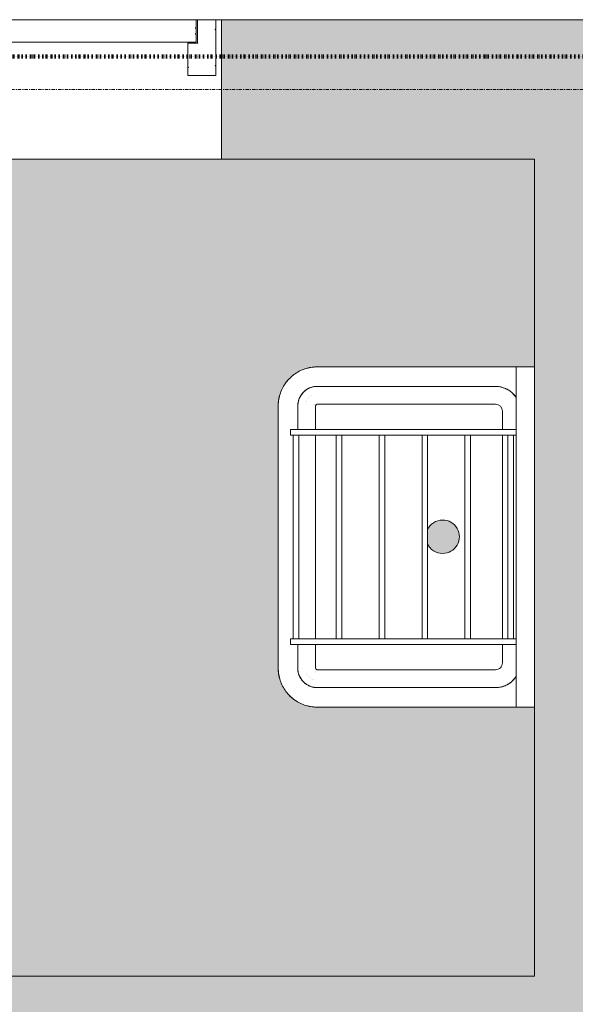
# Model space of a CAD drawing. Header units: millimetres. Extents: x -281 to 121694, y -16481 to 65128.
# Tile 236 of 656: x 19286 to 20283, y 20360 to 22125. Entities that reach past the tile are written whole.
import ezdxf

# ---------------------------------------------------------------- set-up
doc = ezdxf.new("R2010")
doc.units = ezdxf.units.MM
doc.linetypes.add('ARC FS 060 minutes', pattern=[7.2, 2.4, -1.6, 0, -1.6, 0, -1.6])
doc.linetypes.add('Grid Line', pattern=[12, 6, -2, 2, -2])
for name, color, linetype, lineweight in [('A--A23__Vloeren', 8, 'Continuous', 5), ('A--A2__Ruwbouw', 8, 'Continuous', 5), ('A--L$01A__Algemeen', 7, 'Continuous', 5), ('A--L$07A__Stramien', 1, 'Continuous', 5), ('A--L22__Binnenwanden', 2, 'Continuous', 5), ('A--L23__Vloeren', 3, 'Continuous', 5), ('A--L3__Afbouw', 2, 'Continuous', 5), ('A--L74__VasteSanitaireVoorz', 1, 'Continuous', 5)]:
    doc.layers.add(name, color=color, linetype=linetype, lineweight=lineweight)

# ---------------------------------------------------------------- blocks, each defined once
blk = doc.blocks.new('TBR-B-BWK-C-BES-ARC-R25_rvt-1-L_80_ 12')
at = {"layer": 'A--A2__Ruwbouw'}
h = blk.add_hatch(color=21, dxfattribs=at)
h.paths.add_polyline_path([(18673, 21875), (18673, 22125), (18110, 22125), (18110, 21875)])
h.paths.add_polyline_path([(19648, 21875), (21990, 21875), (21990, 22125), (19648, 22125), (19648, 22008.8)])
for points in [[(20210, 18060), (20460, 18060), (20460, 21875), (20210, 21875), (20210, 18190.5)], [(20210, 20160), (20210, 20410), (18110, 20410), (18110, 20160), (20178.9, 20160)]]:
    blk.add_hatch(color=21, dxfattribs=at).paths.add_polyline_path(points)
at = {"layer": 'A--L22__Binnenwanden', "color": 241, "lineweight": 18}
for p, q in [((19602.5, 22125), (19605, 22125)), ((19638, 22125), (19648, 22125)), ((21990, 22125), (19648, 22125)), ((19648, 22125), (19648, 21875)), ((19648, 21875), (18673, 21875)), ((19648, 21875), (20210, 21875)), ((20210, 21875), (20210, 20410)), ((20210, 20410), (18110, 20410))]:
    blk.add_line(p, q, dxfattribs=at)
blk = doc.blocks.new('65_GM_LIB_fire separation vertical_gen_arc - 060 minutes-2361042-L_80_ 12')
at = {"layer": 'A--L$01A__Algemeen', "linetype": 'ARC FS 060 minutes', "lineweight": 100}
blk.add_line((0, 0), (4300, 0), dxfattribs=at)
blk = doc.blocks.new('TBR-B-INS-BR-ARC-R25_rvt-1-L_80_ 12')
at = {"layer": 'A--L$01A__Algemeen', "color": 130, "lineweight": 9, "rotation": 180}
blk.add_blockref('65_GM_LIB_fire separation vertical_gen_arc - 060 minutes-2361042-L_80_ 12', (22200, 22059.1), dxfattribs=at)
blk = doc.blocks.new('NLRS_30_DO_WB_deur enkel draai-SH_gen_cpz1 - 32_31_05_deur enkel gesloten_gen_plaatstaal_955x2080-51066733-L_80_ 12')
at = {"layer": 'A--L3__Afbouw'}
for p, q in [((-477.5, 50), (-427.5, 50)), ((-477.5, 32.8), (-477.5, 50)), ((-428.5, 35.8), (-428.5, 35)), ((-427.5, 35.8), (-428.5, 35.8)), ((-427.5, 50), (-427.5, 35.8)), ((427.5, 50), (477.5, 50)), ((427.5, 35.8), (427.5, 50)), ((428.5, 35.8), (427.5, 35.8)), ((428.5, 35), (428.5, 35.8)), ((477.5, 50), (477.5, 32.8)), ((-476.5, 32.8), (-477.5, 32.8)), ((-477.5, 32), (-476.5, 32)), ((-477.5, -32), (-477.5, 32)), ((-476.5, 32), (-476.5, 32.8)), ((-428.5, 35), (-427.5, 35)), ((-427.5, 35), (-427.5, -8)), ((427.5, 35), (428.5, 35)), ((427.5, -8), (427.5, 35)), ((476.5, 32.8), (476.5, 32)), ((477.5, 32.8), (476.5, 32.8)), ((476.5, 32), (477.5, 32)), ((477.5, 32), (477.5, -32)), ((-445.5, -8), (-445.5, -8.8)), ((-427.5, -8), (-445.5, -8)), ((-445.5, -8.8), (-444.5, -8.8)), ((-444.5, -8.8), (-444.5, -50)), ((445.5, -8), (427.5, -8)), ((444.5, -8.8), (445.5, -8.8)), ((444.5, -50), (444.5, -8.8)), ((445.5, -8.8), (445.5, -8)), ((-476.5, -32), (-477.5, -32)), ((-477.5, -32.8), (-476.5, -32.8)), ((-477.5, -50), (-477.5, -32.8)), ((-476.5, -32.8), (-476.5, -32)), ((476.5, -32), (476.5, -32.8)), ((477.5, -32), (476.5, -32)), ((476.5, -32.8), (477.5, -32.8)), ((477.5, -32.8), (477.5, -50)), ((-444.5, -50), (-477.5, -50)), ((477.5, -50), (444.5, -50))]:
    blk.add_line(p, q, dxfattribs=at)
blk = doc.blocks.new('NLRS_30_DO_UN_paneel dicht-SH_gen_cpz - 32_30_paneel_gen-48958792-L_80_ 12')
at = {"layer": 'A--L3__Afbouw'}
for p, q in [((-442, 20), (442, 20)), ((-442, 5.8), (-442, 20)), ((442, 20), (442, 5.8)), ((-441, 5.8), (-442, 5.8)), ((-442, 5), (-441, 5)), ((-442, -5), (-442, 5)), ((-441, 5), (-441, 5.8)), ((441, 5.8), (441, 5)), ((442, 5.8), (441, 5.8)), ((441, 5), (442, 5)), ((442, 5), (442, -5)), ((-441, -5), (-442, -5)), ((-442, -5.8), (-441, -5.8)), ((-442, -20), (-442, -5.8)), ((-441, -5.8), (-441, -5)), ((441, -5), (441, -5.8)), ((442, -5), (441, -5)), ((441, -5.8), (442, -5.8)), ((442, -5.8), (442, -20)), ((442, -20), (-442, -20))]:
    blk.add_line(p, q, dxfattribs=at)
blk = doc.blocks.new('NLRS_74_PF_LB_gootsteen 61cm_gen_cpz - std-7506607-L_80_ 12')
at = {"layer": 'A--L74__VasteSanitaireVoorz'}
for p, q in [((-305, 0), (-305, -33)), ((305, -33), (305, 0)), ((-305, -33), (-305, -390)), ((-305, -33), (-270, -33)), ((-270, -33), (270, -33)), ((-192.5, -33), (-192.5, -438)), ((-182.5, -33), (-182.5, -438)), ((182.5, -33), (182.5, -438)), ((192.5, -33), (192.5, -438)), ((270, -33), (305, -33)), ((305, -390), (305, -33)), ((182.5, -38), (-182.5, -38)), ((-182.5, -48), (182.5, -48)), ((-270, -390), (-270, -70)), ((-238, -390), (-238, -70)), ((-225.7, -57.7), (-192.5, -57.7)), ((-182.5, -57.7), (182.5, -57.7)), ((192.5, -57.7), (225.7, -57.7)), ((238, -70), (238, -390)), ((270, -70), (270, -390)), ((182.5, -115), (-182.5, -115)), ((-182.5, -125), (182.5, -125)), ((182.5, -192), (-182.5, -192)), ((-182.5, -202), (182.5, -202)), ((182.5, -269), (-182.5, -269)), ((-182.5, -279), (182.5, -279)), ((182.5, -346), (-182.5, -346)), ((-182.5, -356), (182.5, -356)), ((-192.5, -393), (-235, -393)), ((182.5, -393), (-182.5, -393)), ((235, -393), (192.5, -393)), ((182.5, -423), (-182.5, -423)), ((-192.5, -425), (-235, -425)), ((-182.5, -438), (-192.5, -438)), ((-182.5, -433), (182.5, -433)), ((192.5, -438), (182.5, -438)), ((235, -425), (192.5, -425)), ((-235, -460), (235, -460))]:
    blk.add_line(p, q, dxfattribs=at)
at = {"layer": 'A--L74__VasteSanitaireVoorz', "flags": 128}
for points in [[(-250.7, -33.4), (-252.1, -34.4), (-253.5, -35.5), (-254.9, -36.7), (-256.2, -37.9), (-257.5, -39.1), (-258.7, -40.4), (-259.8, -41.7), (-260.9, -43.1), (-262, -44.6), (-263, -46), (-263.9, -47.6), (-264.8, -49.1), (-265.6, -50.7), (-266.3, -52.3), (-267, -53.9), (-267.6, -55.6), (-268.1, -57.3), (-268.6, -59), (-269, -60.7), (-269.4, -62.5), (-269.6, -64.2), (-269.8, -66), (-269.9, -67.7), (-270, -69.5), (-270, -70)], [(270, -70), (270, -68.2), (269.9, -66.5), (269.7, -64.7), (269.4, -62.9), (269.1, -61.2), (268.7, -59.5), (268.3, -57.7), (267.7, -56.1), (267.2, -54.4), (266.5, -52.7), (265.8, -51.1), (265, -49.5), (264.1, -48), (263.2, -46.4), (262.3, -45), (261.2, -43.5), (260.1, -42.1), (259, -40.8), (257.8, -39.5), (256.6, -38.2), (255.3, -37), (253.9, -35.8), (252.5, -34.7), (251.1, -33.7)], [(-305, -390), (-304.9, -392.8), (-304.8, -395.6), (-304.5, -398.4), (-304.1, -401.2), (-303.6, -403.9), (-303, -406.6), (-302.3, -409.3), (-301.4, -412), (-300.5, -414.7), (-299.5, -417.3), (-298.3, -419.8), (-297.1, -422.3), (-295.7, -424.8), (-294.3, -427.2), (-292.8, -429.5), (-291.1, -431.8), (-289.4, -434), (-287.6, -436.2), (-285.7, -438.2), (-283.8, -440.2), (-281.7, -442.1), (-279.6, -444), (-277.4, -445.7), (-275.1, -447.3), (-272.8, -448.9), (-270.4, -450.4), (-268, -451.7), (-265.5, -453), (-263, -454.2), (-260.4, -455.2), (-257.7, -456.2), (-255.1, -457.1), (-252.4, -457.8), (-249.6, -458.5), (-246.9, -459), (-244.1, -459.4), (-241.3, -459.7), (-238.6, -459.9), (-235.8, -460), (-235, -460)], [(-270, -390), (-270, -391.4), (-269.9, -392.8), (-269.7, -394.2), (-269.6, -395.6), (-269.3, -397), (-269, -398.3), (-268.6, -399.7), (-268.2, -401), (-267.8, -402.3), (-267.2, -403.6), (-266.7, -404.9), (-266, -406.2), (-265.4, -407.4), (-264.7, -408.6), (-263.9, -409.8), (-263.1, -410.9), (-262.2, -412), (-261.3, -413.1), (-260.4, -414.1), (-259.4, -415.1), (-258.4, -416.1), (-257.3, -417), (-256.2, -417.8), (-255.1, -418.7), (-253.9, -419.5), (-252.7, -420.2), (-251.5, -420.9), (-250.2, -421.5), (-249, -422.1), (-247.7, -422.6), (-246.4, -423.1), (-245, -423.5), (-243.7, -423.9), (-242.3, -424.2), (-240.9, -424.5), (-239.6, -424.7), (-238.2, -424.9), (-236.8, -425), (-235.4, -425), (-235, -425)], [(235, -425), (236.4, -425), (237.8, -424.9), (239.2, -424.7), (240.6, -424.6), (242, -424.3), (243.3, -424), (244.7, -423.6), (246, -423.2), (247.3, -422.8), (248.6, -422.2), (249.9, -421.7), (251.2, -421), (252.4, -420.4), (253.6, -419.7), (254.8, -418.9), (255.9, -418.1), (257, -417.2), (258.1, -416.3), (259.1, -415.4), (260.1, -414.4), (261.1, -413.4), (262, -412.3), (262.8, -411.2), (263.7, -410.1), (264.5, -408.9), (265.2, -407.7), (265.9, -406.5), (266.5, -405.2), (267.1, -404), (267.6, -402.7), (268.1, -401.4), (268.5, -400), (268.9, -398.7), (269.2, -397.3), (269.5, -395.9), (269.7, -394.6), (269.9, -393.2), (270, -391.8), (270, -390.4), (270, -390)], [(235, -460), (237.8, -459.9), (240.6, -459.8), (243.4, -459.5), (246.2, -459.1), (248.9, -458.6), (251.6, -458), (254.3, -457.3), (257, -456.4), (259.7, -455.5), (262.3, -454.5), (264.8, -453.3), (267.3, -452.1), (269.8, -450.7), (272.2, -449.3), (274.5, -447.8), (276.8, -446.1), (279, -444.4), (281.2, -442.6), (283.2, -440.7), (285.2, -438.8), (287.1, -436.7), (289, -434.6), (290.7, -432.4), (292.3, -430.1), (293.9, -427.8), (295.4, -425.4), (296.7, -423), (298, -420.5), (299.2, -418), (300.2, -415.4), (301.2, -412.7), (302.1, -410.1), (302.8, -407.4), (303.5, -404.6), (304, -401.9), (304.4, -399.1), (304.7, -396.3), (304.9, -393.6), (305, -390.8), (305, -390)]]:
    blk.add_lwpolyline(points, dxfattribs=at)
at = {"layer": 'A--L74__VasteSanitaireVoorz'}
for centre, radius, start, end in [((-225.7, -70), 44.3, 123.4389, 180), ((225.7, -70), 44.3, 360, 56.5611), ((-225.7, -70), 12.3, 90, 180), ((225.7, -70), 12.3, 360, 90), ((-0.5, -165), 30, 360, 180), ((-0.5, -165), 30, 180, 245.954), ((-0.5, -165), 30, 294.046, 360), ((-235, -390), 70, 180, 195), ((-235, -390), 35, 180, 270), ((-235, -390), 3, 180, 270), ((-235, -390), 3, 180, 270), ((235, -390), 35, 270, 0), ((235, -390), 3, 270, 0), ((235, -390), 3, 270, 0), ((235, -390), 70, 345, 360), ((-235, -390), 70, 225, 240), ((235, -390), 70, 315, 330), ((-235, -390), 70, 255, 270), ((235, -390), 70, 270, 285)]:
    blk.add_arc(centre, radius, start, end, dxfattribs=at)

msp = doc.modelspace()

# ---------------------------------------------------------------- hatches: boundary and pattern name
at = {"layer": 'A--A23__Vloeren'}
h = msp.add_hatch(color=10, dxfattribs=at)
h.paths.add_polyline_path([(18110, 20410), (20210, 20410), (20210, 20892.5), (19816.2, 20893.2), (19798.4, 20896.2), (19785, 20901.9), (19767.8, 20916.5), (19758.3, 20930), (19752.3, 20945.7), (19750, 20962.5), (19750.7, 21436.3), (19753.7, 21454.1), (19759.4, 21467.5), (19774, 21484.7), (19787.5, 21494.2), (19803.6, 21500.3), (19820, 21502.5), (20210, 21502.5), (20210, 21875), (18110, 21875), (18110, 21160.3)])
h.paths.add_polyline_path([(19820, 20927.5), (19820, 20928), (19805.6, 20931.4), (19795.3, 20938.4), (19797.4, 20936.1), (19806.3, 20930.6), (19813.4, 20928.4), (19816.3, 20928)])
h.paths.add_polyline_path([(20147.9, 20928.5), (20151.4, 20929.6), (20148.6, 20928.8)])
h.paths.add_polyline_path([(20164.8, 20935.5), (20171.4, 20940.9), (20168.8, 20939.1), (20166.4, 20937.4)])
h.paths.add_polyline_path([(19820, 20940.9), (19815.6, 20941.8), (19816.5, 20941.2)])
h.paths.add_polyline_path([(19810, 20943), (19807.2, 20946.1), (19801.7, 20950.3), (19801.7, 20952.4), (19799.7, 20954.1), (19801.7, 20949.9), (19810, 20943)])
h.paths.add_polyline_path([(19814, 20941.5), (19812.4, 20943.3), (19810, 20942.6), (19812.4, 20941.9)])
h.paths.add_polyline_path([(20152.9, 20943.4), (20157.5, 20945.7), (20154.4, 20944.2), (20153.1, 20943.4)])
h.paths.add_polyline_path([(19790.9, 20943.4), (19786.1, 20955.2), (19787.1, 20951.2), (19789.7, 20945)])
h.paths.add_polyline_path([(19816.5, 20952.9), (19819.4, 20959.5), (19819.1, 20960.4), (19817, 20962.5), (19817, 20961.8), (19817, 20960.9), (19817.9, 20960.4), (19816.5, 20953.6)])
h.paths.add_polyline_path([(19799.7, 20954.1), (19799.9, 20956.9), (19799, 20956.5), (19799.7, 20954.1)])
h.paths.add_polyline_path([(20045, 21168), (20056.6, 21170.6), (20060, 21172), (20066.2, 21176.7), (20072.2, 21185.9), (20074, 21190.2), (20075, 21198), (20072.6, 21209.1), (20071, 21213), (20066.2, 21219.2), (20056.6, 21225.3), (20052.8, 21226.9), (20045, 21228), (20033.4, 21225.3), (20030, 21223.9), (20022.5, 21217.5), (20018, 21210.5), (20019, 21183), (20026.1, 21175), (20033.4, 21170.6), (20037.2, 21169)])
h.paths.add_polyline_path([(19817, 21432.5), (19820, 21435.5), (19819.3, 21435.5), (19818.4, 21435.5), (19817.9, 21434.6), (19811.1, 21436), (19813.1, 21434.9), (19817, 21433.1), (19814, 21432.5)])
h.paths.add_polyline_path([(19785.5, 21432.5), (19788.5, 21446.4), (19795.9, 21457.2), (19793.6, 21455.1), (19788.1, 21446.2), (19785.9, 21439.1), (19785, 21432.5)])
h.paths.add_polyline_path([(19798.4, 21432.5), (19799.6, 21436), (19798.7, 21436)])
h.paths.add_polyline_path([(20168.5, 21436.1), (20166.1, 21440.7), (20167.7, 21437.6), (20168.4, 21436.2)])
h.paths.add_polyline_path([(19800.5, 21442.5), (19803.6, 21445.3), (19807.8, 21450.8), (19809.9, 21450.8), (19810.9, 21452.7), (19807.4, 21450.8), (19800.5, 21442.5)])
h.paths.add_polyline_path([(19799, 21438.5), (19800.8, 21440.1), (19800.1, 21442.5), (19799.4, 21440.1)])
h.paths.add_polyline_path([(20148.3, 21465.8), (20149.5, 21466.2), (20149.2, 21465.6)])
h.paths.add_polyline_path([(20177, 21447.2), (20176.5, 21448.2), (20169, 21456.6), (20157.4, 21463.6), (20148.3, 21466.5), (20150.6, 21465), (20163.1, 21459.9), (20171.1, 21454.3), (20176.8, 21447.6)])
h.paths.add_polyline_path([(19814, 21452.3), (19814, 21453.5), (19812.3, 21452.7)])
h.paths.add_polyline_path([(19800.9, 21461.6), (19812.7, 21466.4), (19808.7, 21465.4), (19802.5, 21462.8)])

# ---------------------------------------------------------------- linework, layer by layer
at = {"layer": 'A--L$07A__Stramien', "linetype": 'Grid Line'}
msp.add_line((100373, 22000), (-281.1, 22000), dxfattribs=at)
at = {"layer": 'A--L23__Vloeren', "color": 7}
msp.add_line((19648, 21875), (18673, 21875), dxfattribs=at)

# ---------------------------------------------------------------- block references
at = {"lineweight": 5}
for name in ['TBR-B-INS-BR-ARC-R25_rvt-1-L_80_ 12', 'TBR-B-BWK-C-BES-ARC-R25_rvt-1-L_80_ 12']:
    msp.add_blockref(name, (0, 0), dxfattribs=at)
at = {"layer": 'A--L3__Afbouw', "rotation": 180}
for name, p in [('NLRS_30_DO_WB_deur enkel draai-SH_gen_cpz1 - 32_31_05_deur enkel gesloten_gen_plaatstaal_955x2080-51066733-L_80_ 12', (19160.5, 22075)), ('NLRS_30_DO_UN_paneel dicht-SH_gen_cpz - 32_30_paneel_gen-48958792-L_80_ 12', (19160.5, 22105))]:
    msp.add_blockref(name, p, dxfattribs=at)
at = {"layer": 'A--L74__VasteSanitaireVoorz', "rotation": 269.9999999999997}
msp.add_blockref('NLRS_74_PF_LB_gootsteen 61cm_gen_cpz - std-7506607-L_80_ 12', (20210, 21197.5), dxfattribs=at)

doc.saveas('drawing.dxf')
